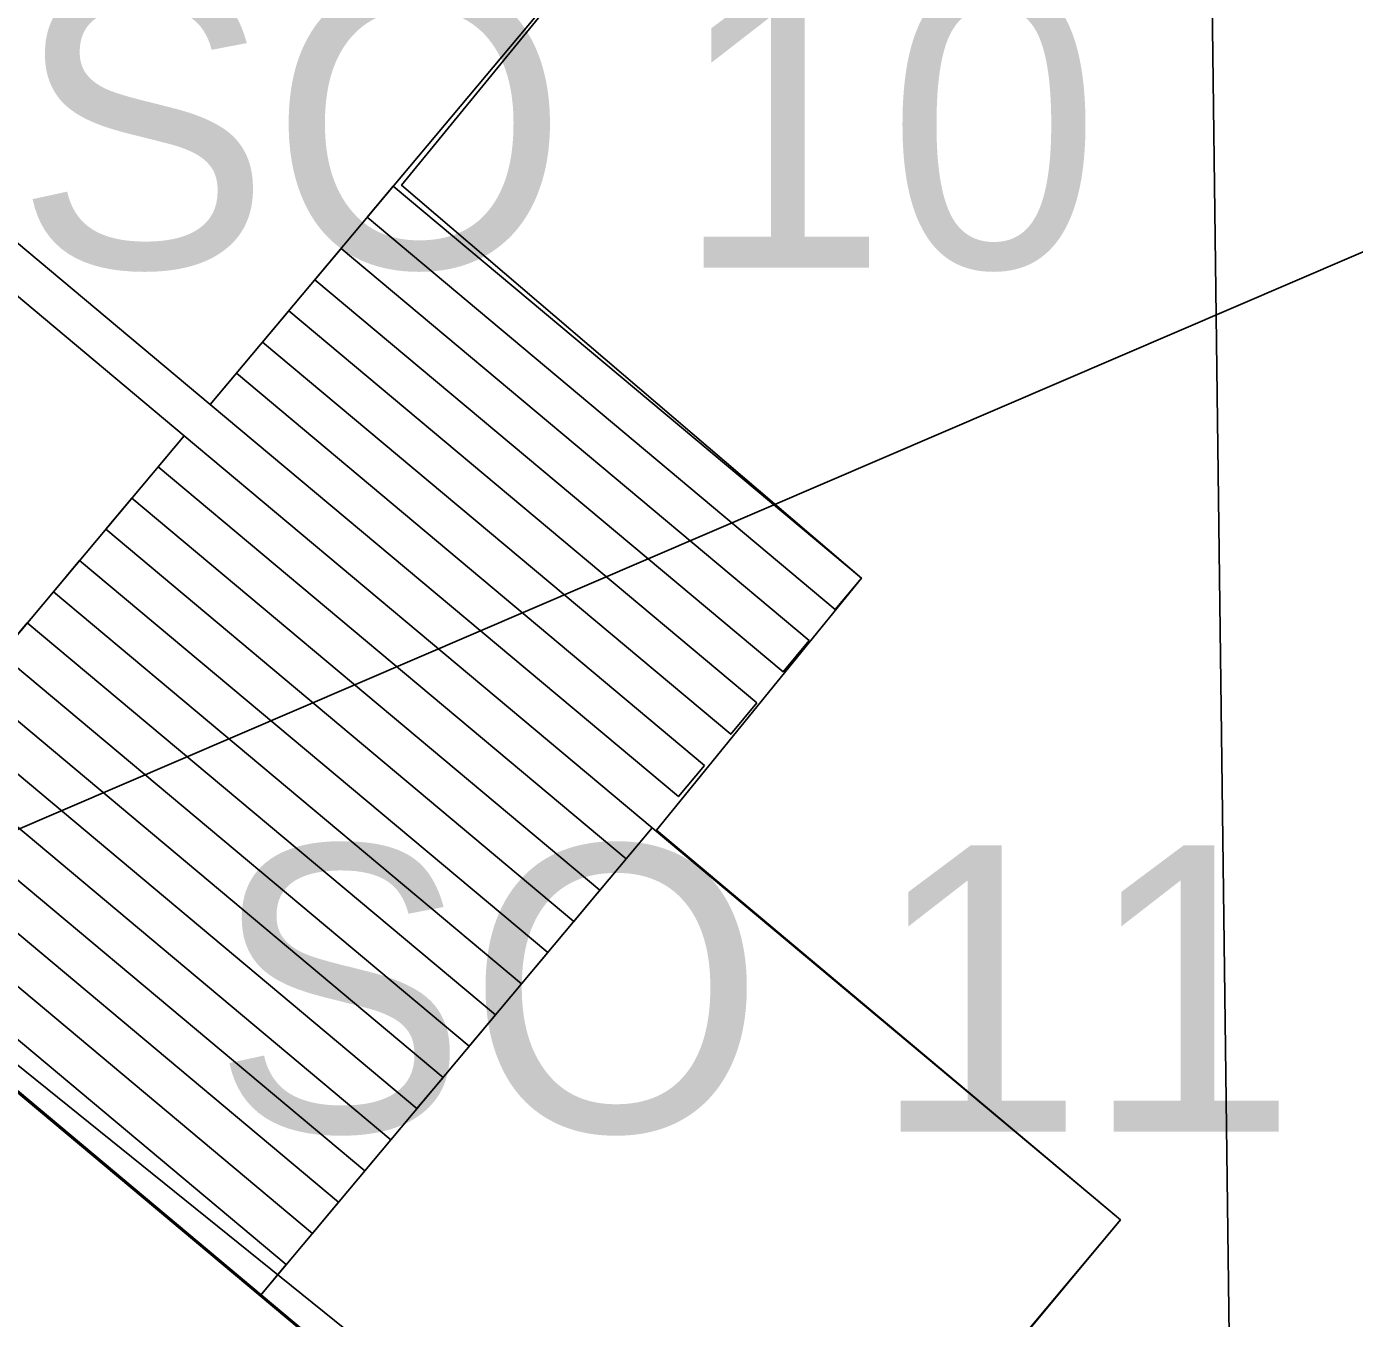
# Model space of a CAD drawing. Extents: x -438233 to -437334, y -1133133 to -1132623.
# Drawn here: x -437528.54 to -437522.01, y -1132754.62 to -1132748.27 of the extents above; entities that cross this region are included whole.
import ezdxf

# ---------------------------------------------------------------- set-up
doc = ezdxf.new("R2010")
doc.units = 0
for name, color, linetype in [('Vrstva 1', 7, 'Continuous'), ('Vrstva 11', 7, 'Continuous'), ('Vrstva 50', 7, 'Continuous'), ('Vrstva 58', 7, 'Continuous'), ('XR$3$Okno', 7, 'Continuous')]:
    doc.layers.add(name, color=color, linetype=linetype)

msp = doc.modelspace()

# ---------------------------------------------------------------- linework, layer by layer
at = {"layer": 'Vrstva 1'}
msp.add_line((-437532.5268, -1132750.1963), (-437521.9588, -1132759.0498), dxfattribs=at)
at = {"layer": 'Vrstva 11'}
for points in [[(-437522.6058, -1132756.5053), (-437522.7348, -1132746.3553)], [(-437532.5268, -1132750.1963), (-437523.8278, -1132757.2093)]]:
    msp.add_lwpolyline(points, dxfattribs=at)
at = {"layer": 'Vrstva 50'}
msp.add_lwpolyline([(-437521.9588, -1132759.0498), (-437525.0751, -1132756.4355), (-437523.1624, -1132754.138), (-437525.442, -1132752.2236), (-437524.4345, -1132750.9849), (-437526.6935, -1132749.0545), (-437525.1929, -1132747.2187), (-437527.4926, -1132745.2921), (-437528.0606, -1132744.8789), (-437525.8268, -1132742.2073), (-437538.1508, -1132731.9663)], dxfattribs=at)
at = {"layer": 'Vrstva 58'}
msp.add_lwpolyline([(-437570.6298, -1132737.358), (-437564.6788, -1132731.5813), (-437536.9968, -1132755.8343), (-437515.6858, -1132746.6813)], dxfattribs=at)
at = {"layer": 'XR$3$Okno'}
for points in [[(-437529.9329, -1132748.205), (-437527.6332, -1132750.1315), (-437525.7067, -1132747.8319), (-437528.0063, -1132745.9053), (-437529.9329, -1132748.205)], [(-437529.6882, -1132752.5845), (-437527.7617, -1132750.2848), (-437530.0613, -1132748.3583), (-437531.9879, -1132750.6579), (-437529.6882, -1132752.5845)], [(-437526.8626, -1132749.2117), (-437524.563, -1132751.1382), (-437524.4345, -1132750.9849), (-437526.7342, -1132749.0584), (-437526.8626, -1132749.2117)], [(-437524.6914, -1132751.2916), (-437526.991, -1132749.365), (-437527.1195, -1132749.5183), (-437524.8198, -1132751.4449), (-437524.6914, -1132751.2916)], [(-437524.9483, -1132751.5982), (-437527.2479, -1132749.6716), (-437527.3764, -1132749.8249), (-437525.0767, -1132751.7515), (-437524.9483, -1132751.5982)], [(-437525.2052, -1132751.9048), (-437527.5048, -1132749.9782), (-437527.6332, -1132750.1315), (-437525.3336, -1132752.0581), (-437525.2052, -1132751.9048)], [(-437527.8901, -1132750.4382), (-437525.5905, -1132752.3647), (-437525.462, -1132752.2114), (-437527.7617, -1132750.2848), (-437527.8901, -1132750.4382)], [(-437525.7189, -1132752.518), (-437528.0185, -1132750.5915), (-437528.147, -1132750.7448), (-437525.8473, -1132752.6713), (-437525.7189, -1132752.518)], [(-437525.9758, -1132752.8246), (-437528.2754, -1132750.8981), (-437528.4039, -1132751.0514), (-437526.1042, -1132752.978), (-437525.9758, -1132752.8246)], [(-437526.2327, -1132753.1313), (-437528.5323, -1132751.2047), (-437528.6607, -1132751.358), (-437526.3611, -1132753.2846), (-437526.2327, -1132753.1313)], [(-437528.9176, -1132751.6646), (-437526.618, -1132753.5912), (-437526.4895, -1132753.4379), (-437528.7892, -1132751.5113), (-437528.9176, -1132751.6646)], [(-437526.7464, -1132753.7445), (-437529.0461, -1132751.8179), (-437529.1745, -1132751.9712), (-437526.8749, -1132753.8978), (-437526.7464, -1132753.7445)], [(-437527.0033, -1132754.0511), (-437529.3029, -1132752.1246), (-437529.4314, -1132752.2779), (-437527.1317, -1132754.2044), (-437527.0033, -1132754.0511)], [(-437523.1624, -1132754.138), (-437525.462, -1132752.2114), (-437527.3886, -1132754.5111), (-437525.089, -1132756.4376), (-437523.1624, -1132754.138)], [(-437527.3886, -1132754.5111), (-437527.2602, -1132754.3577), (-437529.5598, -1132752.4312), (-437529.6882, -1132752.5845), (-437527.3886, -1132754.5111)]]:
    msp.add_lwpolyline(points, dxfattribs=at)

# ---------------------------------------------------------------- texts
at = {"layer": 'Vrstva 1'}
for s, p in [('SO 10 ', (-437528.5916, -1132749.4599)), ('SO 11 ', (-437527.6246, -1132753.7046))]:
    msp.add_text(s, height=1.40625, dxfattribs=at).set_placement(p)

doc.saveas('drawing.dxf')
